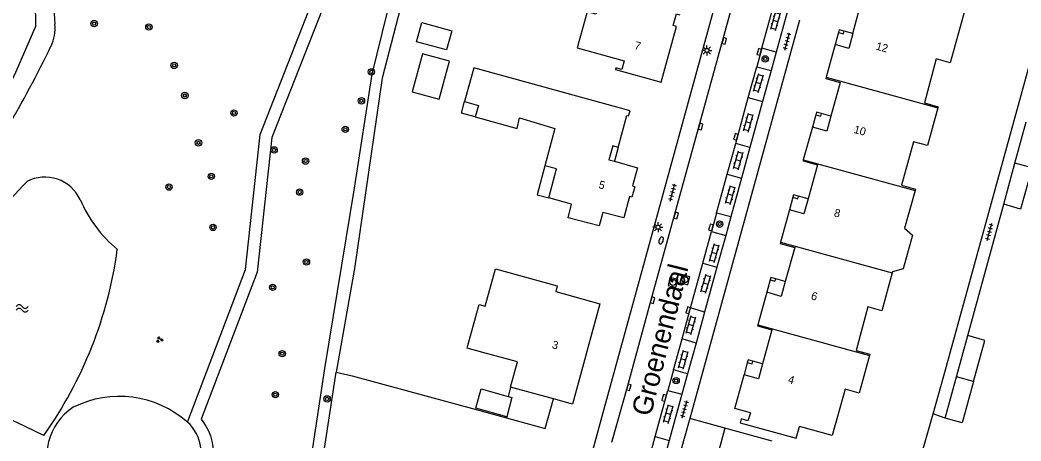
# Model space of a CAD drawing. Extents: x 136000 to 141014, y 402000 to 403500.
# Drawn here: x 138808.4 to 138933.4, y 402569 to 402621.6 of the extents above; entities that cross this region are included whole.
import ezdxf

# ---------------------------------------------------------------- set-up
doc = ezdxf.new("R2010")
doc.units = 0
for name, color, linetype in [('gg-afsc-erfafscheiding', 7, 'Continuous'), ('gg-afsc-muur', 7, 'Continuous'), ('gg-anno-huisnummerreeks BGT', 7, 'Continuous'), ('gg-anno-openbare ruimte label', 7, 'Continuous'), ('gg-bbg-bijgebouw', 7, 'Continuous'), ('gg-bbg-gedigitaliseerde bebouwing', 7, 'Continuous'), ('gg-bbg-gedigitaliseerde bijgebouw', 7, 'Continuous'), ('gg-bbg-hoofdgebouw', 7, 'Continuous'), ('gg-bbg-luifel en loopbrug', 7, 'Continuous'), ('gg-bbg-onder overbouw', 7, 'Continuous'), ('gg-bbg-overig bouwwerk', 7, 'Continuous'), ('gg-bbg-pand overbouw', 7, 'Continuous'), ('gg-bbg-pilaar onder overbouw', 7, 'Continuous'), ('gg-bbg-pilaar pand', 7, 'Continuous'), ('gg-bbg-tussenscheiding', 7, 'Continuous'), ('gg-knt-bovenkant onderkant talud', 7, 'Continuous'), ('gg-knt-verharding', 7, 'Continuous'), ('gg-knt-verharding nz', 7, 'Continuous'), ('gg-kntw-bovenkant insteek waterloop', 7, 'Continuous'), ('gg-kntw-waterlijn', 7, 'Continuous'), ('gt-grn-groengrens', 7, 'Continuous'), ('gt-symb-boom', 7, 'Continuous'), ('gt-symb-brandkraan', 7, 'Continuous'), ('gt-symb-groenvak', 7, 'Continuous'), ('gt-symb-klinker verharding', 7, 'Continuous'), ('gt-symb-kolk', 7, 'Continuous'), ('gt-symb-lichtmast', 7, 'Continuous'), ('gt-symb-rioolschacht', 7, 'Continuous'), ('gt-symb-tegel verharding', 7, 'Continuous'), ('gt-symb-watersymbool', 7, 'Continuous')]:
    doc.layers.add(name, color=color, linetype=linetype)

# ---------------------------------------------------------------- blocks, each defined once
blk = doc.blocks.new('gt0-BOOM')
at = {"layer": 'gt-symb-boom'}
for radius in [0.4, 0.2]:
    blk.add_circle((0, 0), radius, dxfattribs=at)
blk = doc.blocks.new('gt0-KOLK')
at = {"layer": 'gt-symb-kolk'}
blk.add_lwpolyline([(0, 0), (0.38, 0), (0.38, 0.4), (-0.37, 0.4), (-0.37, 0), (0, 0)], dxfattribs=at)
blk = doc.blocks.new('gt0-LMAST')
at = {"layer": 'gt-symb-lichtmast'}
for p, q in [((-0.18, 0.17), (-0.45, 0.44)), ((0, 0.25), (0, 0.62)), ((0.17, 0.17), (0.44, 0.44)), ((-0.25, 0), (-0.63, 0)), ((-0.18, -0.18), (-0.45, -0.45)), ((0, -0.25), (0, -0.63)), ((0.44, -0.45), (0.17, -0.18)), ((0.25, 0), (0.62, 0))]:
    blk.add_line(p, q, dxfattribs=at)
blk.add_circle((0, 0), 0.25, dxfattribs=at)
blk = doc.blocks.new('gt0-KL1')
at = {"layer": 'gt-symb-klinker verharding'}
for p, q in [((-1.15, 0.3), (1.15, 0.3)), ((-1, -0.3), (-1, 0.3)), ((-0.5, 0.3), (-0.5, 0.45)), ((0, -0.3), (0, 0.3)), ((0.5, 0.3), (0.5, 0.45)), ((1, -0.3), (1, 0.3)), ((-1.15, -0.3), (1.15, -0.3)), ((-0.5, -0.45), (-0.5, -0.3)), ((0.5, -0.45), (0.5, -0.3))]:
    blk.add_line(p, q, dxfattribs=at)
blk = doc.blocks.new('gt0-TEG1')
at = {"layer": 'gt-symb-tegel verharding'}
for p, q in [((-1.12, 0), (1.12, 0)), ((-0.9, -0.25), (-0.9, 0.25)), ((-0.45, -0.25), (-0.45, 0.25)), ((0, -0.25), (0, 0.25)), ((0.45, -0.25), (0.45, 0.25)), ((0.9, -0.25), (0.9, 0.25))]:
    blk.add_line(p, q, dxfattribs=at)
blk = doc.blocks.new('gt0-RS')
at = {"layer": 'gt-symb-rioolschacht'}
blk.add_lwpolyline([(-0.5, -0.5), (0.5, -0.5), (0.5, 0.5), (-0.5, 0.5)], close=True, dxfattribs=at)
blk.add_circle((0, 0), 0.375, dxfattribs=at)
blk = doc.blocks.new('gt0-BR')
at = {"layer": 'gt-symb-brandkraan'}
for centre, radius, start, end in [((-0.24, 0), 0.206, 107.5669, 252.4331), ((0.6, -2.66), 3, 106.892, 107.5669), ((0, -0.69), 0.938, 73.108, 106.892), ((-0.6, -2.66), 3, 72.4331, 73.108), ((0.24, 0), 0.206, 287.567, 72.4331), ((0.6, 2.66), 3, 252.4331, 253.108), ((0, 0.69), 0.938, 253.108, 286.8921), ((-0.6, 2.66), 3, 286.8921, 287.567)]:
    blk.add_arc(centre, radius, start, end, dxfattribs=at)
blk = doc.blocks.new('gt0-GRVAK')
at = {"layer": 'gt-symb-groenvak'}
for p, q in [((-0.11, 0.19), (-0.23, 0.24)), ((-0.18, 0.15), (0.09, 0.15)), ((-0.09, 0.21), (-0.16, 0.32)), ((-0.05, 0.21), (-0.05, 0.39)), ((0, 0.21), (0.06, 0.32)), ((0.02, 0.19), (0.13, 0.24)), ((0.26, -0.05), (0.2, 0.06)), ((0.31, -0.05), (0.31, 0.13)), ((0.35, -0.05), (0.41, 0.06)), ((-0.24, -0.23), (-0.36, -0.18)), ((-0.32, -0.26), (-0.05, -0.26)), ((-0.23, -0.21), (-0.29, -0.1)), ((-0.18, -0.2), (-0.18, -0.02)), ((-0.14, -0.21), (-0.07, -0.1)), ((-0.12, -0.23), (0, -0.18)), ((0.24, -0.07), (0.12, -0.02)), ((0.17, -0.11), (0.44, -0.11)), ((0.37, -0.07), (0.49, -0.02))]:
    blk.add_line(p, q, dxfattribs=at)
blk = doc.blocks.new('gt0-WA')
at = {"layer": 'gt-symb-watersymbool'}
for centre, start, end in [((-0.32, 0.02), 28.0725, 151.9275), ((0.43, 0.42), 208.0725, 331.9275), ((-0.32, -0.43), 28.0725, 151.9275), ((0.43, -0.03), 208.0725, 331.9275)]:
    blk.add_arc(centre, 0.425, start, end, dxfattribs=at)

msp = doc.modelspace()

# ---------------------------------------------------------------- linework, layer by layer
at = {"layer": 'gg-afsc-erfafscheiding'}
for p, q in [((138844.05, 402552.22), (138847.86, 402577.62)), ((138847.86, 402577.62), (138849.89, 402577.14)), ((138849.89, 402577.14), (138865.35, 402572.94)), ((138876.82, 402556.63), (138881.23, 402572.57))]:
    msp.add_line(p, q, dxfattribs=at)
msp.add_lwpolyline([(138869.76, 402679.27), (138863.8, 402658.15), (138859.63, 402637.5), (138853.62, 402614.33), (138850.17, 402590.55), (138847.86, 402577.62)], dxfattribs=at)
at = {"layer": 'gg-afsc-muur'}
for p, q in [((138923.75, 402577.15), (138936.12, 402622.05)), ((138929.01, 402590.42), (138931.25, 402598.59)), ((138926.75, 402582.18), (138929.01, 402590.42)), ((138922.42, 402572.4), (138923.75, 402577.15)), ((138865.35, 402572.94), (138869.13, 402571.91)), ((138923.93, 402571.88), (138922.42, 402572.4)), ((138892.03, 402571.81), (138891.27, 402569.03)), ((138896.42, 402570.61), (138892.03, 402571.81)), ((138891.27, 402569.03), (138887.28, 402555.14))]:
    msp.add_line(p, q, dxfattribs=at)
msp.add_lwpolyline([(138920.9, 402567.01), (138921.29, 402568.34), (138922.42, 402572.4)], dxfattribs=at)
at = {"layer": 'gg-bbg-bijgebouw'}
for p, q in [((138932.65, 402603.73), (138934.07, 402608.87)), ((138931.25, 402598.59), (138932.65, 402603.73)), ((138925.34, 402577.03), (138926.75, 402582.18)), ((138923.93, 402571.88), (138925.34, 402577.03)), ((138896.42, 402570.61), (138895.65, 402567.85)), ((138902.31, 402569), (138896.42, 402570.61))]:
    msp.add_line(p, q, dxfattribs=at)
for points in [[(138934.78, 402603.15), (138933.36, 402597.98), (138931.25, 402598.59)], [(138927.47, 402576.45), (138928.88, 402581.59), (138926.75, 402582.18)], [(138927.47, 402576.45), (138926.05, 402571.29), (138923.93, 402571.88)]]:
    msp.add_lwpolyline(points, dxfattribs=at)
at = {"layer": 'gg-bbg-gedigitaliseerde bebouwing'}
msp.add_lwpolyline([(138918.87, 402595.61), (138919.86, 402594.75), (138918.69, 402590.51), (138917.36, 402590.15)], dxfattribs=at)
at = {"layer": 'gg-bbg-gedigitaliseerde bijgebouw'}
for points in [[(138857.9, 402618.89), (138858.56, 402621.29), (138862.3, 402620.27), (138861.64, 402617.87), (138857.9, 402618.89)], [(138869.17, 402572.05), (138865.31, 402573.11), (138865.98, 402575.52), (138869.35, 402574.59)], [(138869.35, 402574.59), (138869.83, 402574.46), (138869.17, 402572.05)]]:
    msp.add_lwpolyline(points, dxfattribs=at)
at = {"layer": 'gg-bbg-hoofdgebouw'}
for p, q in [((138910.2, 402618.53), (138909.06, 402614.46)), ((138907.35, 402608.23), (138906.22, 402604.16)), ((138920.18, 402600.32), (138918.87, 402595.61)), ((138904.49, 402597.91), (138903.37, 402593.85)), ((138917.36, 402590.15), (138917.32, 402590.01)), ((138901.66, 402587.6), (138900.53, 402583.55)), ((138864.31, 402580.93), (138865.64, 402585.77)), ((138875, 402574.28), (138869.66, 402575.75))]:
    msp.add_line(p, q, dxfattribs=at)
for points in [[(138877.17, 402633.23), (138875.7, 402627.71), (138881.37, 402626.17), (138880.3, 402622.33), (138879.23, 402622.62), (138877.99, 402618.14), (138883.85, 402616.52), (138883.55, 402615.43), (138882.79, 402615.64), (138882.74, 402615.43), (138888.45, 402613.85), (138890.38, 402620.81), (138889.96, 402620.93), (138890.36, 402622.38), (138890.78, 402622.26)], [(138912.41, 402619.92), (138913.63, 402624.47), (138919.89, 402622.79), (138920.4, 402624.69), (138924.66, 402623.49)], [(138924.66, 402623.49), (138926.42, 402623), (138924.56, 402616.24), (138922.83, 402616.74), (138921.34, 402611.27), (138923.06, 402610.78), (138923.02, 402610.63)], [(138883.1, 402605.7), (138884.18, 402609.69), (138884.4, 402609.64), (138884.58, 402610.26), (138865.06, 402615.62), (138863.9, 402611.43)], [(138909.06, 402614.46), (138909.02, 402614.31), (138910.83, 402613.8), (138909.66, 402609.59)], [(138923.02, 402610.63), (138921.71, 402605.93), (138919.98, 402606.41), (138918.49, 402600.97), (138920.21, 402600.46), (138920.18, 402600.32)], [(138865.24, 402609.5), (138870.47, 402608.06), (138870.76, 402609.4), (138875.18, 402608.07), (138873.94, 402603.41)], [(138882.62, 402603.96), (138885.51, 402603.16), (138884.88, 402600.88), (138885.18, 402600.79), (138884.82, 402599.46), (138884.49, 402599.55), (138883.79, 402596.89), (138881.18, 402597.58), (138880.73, 402595.88), (138876.83, 402596.91), (138877.28, 402598.62), (138874.42, 402599.38)], [(138906.22, 402604.16), (138906.18, 402604.01), (138907.99, 402603.51), (138906.82, 402599.27)], [(138903.37, 402593.85), (138903.32, 402593.69), (138905.14, 402593.19), (138903.97, 402588.96)], [(138866.49, 402585.88), (138867.77, 402590.54), (138875.49, 402588.39), (138875.3, 402587.69), (138880.82, 402586.17), (138877.37, 402573.62), (138875, 402574.28)], [(138917.32, 402590.01), (138916.02, 402585.29), (138914.29, 402585.78), (138912.8, 402580.34), (138914.53, 402579.86), (138914.48, 402579.7)], [(138865.64, 402585.77), (138865.73, 402586.09), (138866.49, 402585.88)], [(138900.53, 402583.55), (138900.48, 402583.4), (138902.3, 402582.89), (138901.13, 402578.65)], [(138866.2, 402580.07), (138864.22, 402580.61), (138864.31, 402580.93)], [(138869.66, 402575.75), (138870.51, 402578.89), (138866.2, 402580.07)], [(138914.48, 402579.7), (138913.18, 402574.98), (138911.44, 402575.48), (138909.84, 402569.69), (138905.73, 402570.84)], [(138899.61, 402572.54), (138897.65, 402573.09), (138898.82, 402577.28)], [(138899.61, 402572.54), (138899.3, 402571.54), (138898.45, 402571.8), (138898.32, 402571.3), (138905.32, 402569.38), (138905.73, 402570.84)]]:
    msp.add_lwpolyline(points, dxfattribs=at)
at = {"layer": 'gg-bbg-luifel en loopbrug'}
for p, q in [((138869.66, 402575.75), (138869.35, 402574.59)), ((138873.98, 402570.57), (138875, 402574.28)), ((138869.17, 402572.05), (138869.13, 402571.91)), ((138869.13, 402571.91), (138873.98, 402570.57))]:
    msp.add_line(p, q, dxfattribs=at)
at = {"layer": 'gg-bbg-onder overbouw'}
for points in [[(138912.41, 402619.92), (138911.91, 402618.06), (138910.2, 402618.53)], [(138863.9, 402611.43), (138865.64, 402610.95), (138865.24, 402609.5)], [(138909.66, 402609.59), (138909.15, 402607.73), (138907.35, 402608.23)], [(138883.1, 402605.7), (138882.41, 402605.88), (138881.93, 402604.14), (138882.62, 402603.96)], [(138874.42, 402599.38), (138875.39, 402603.03), (138873.94, 402603.41)], [(138906.82, 402599.27), (138906.3, 402597.4), (138904.49, 402597.91)], [(138903.97, 402588.96), (138903.46, 402587.09), (138901.66, 402587.6)], [(138901.13, 402578.65), (138900.62, 402576.78), (138898.82, 402577.28)]]:
    msp.add_lwpolyline(points, dxfattribs=at)
at = {"layer": 'gg-bbg-overig bouwwerk'}
msp.add_lwpolyline([(138857.36, 402612.64), (138860.74, 402611.71), (138862.03, 402616.46), (138858.65, 402617.38), (138857.36, 402612.64)], dxfattribs=at)
at = {"layer": 'gg-bbg-pand overbouw'}
for p, q in [((138910.62, 402620.06), (138910.2, 402618.53)), ((138912.41, 402619.92), (138911.33, 402620.21)), ((138907.78, 402609.78), (138907.35, 402608.23)), ((138909.66, 402609.59), (138908.48, 402609.92)), ((138883.1, 402605.7), (138882.62, 402603.96)), ((138906.82, 402599.27), (138905.61, 402599.6)), ((138904.92, 402599.46), (138904.49, 402597.91)), ((138902.07, 402589.15), (138901.66, 402587.6)), ((138903.97, 402588.96), (138902.77, 402589.29)), ((138899.22, 402578.84), (138898.82, 402577.28)), ((138901.13, 402578.65), (138899.93, 402578.99))]:
    msp.add_line(p, q, dxfattribs=at)
for points in [[(138865.24, 402609.5), (138863.51, 402609.97), (138863.9, 402611.43)], [(138873.94, 402603.41), (138872.97, 402599.76), (138874.42, 402599.38)]]:
    msp.add_lwpolyline(points, dxfattribs=at)
at = {"layer": 'gg-bbg-pilaar onder overbouw'}
for points in [[(138910.62, 402620.06), (138911.24, 402619.89), (138911.33, 402620.21)], [(138907.78, 402609.78), (138908.39, 402609.61), (138908.48, 402609.92)], [(138904.92, 402599.46), (138905.53, 402599.29), (138905.61, 402599.6)], [(138902.07, 402589.15), (138902.68, 402588.98), (138902.77, 402589.29)], [(138899.22, 402578.84), (138899.84, 402578.67), (138899.93, 402578.99)]]:
    msp.add_lwpolyline(points, dxfattribs=at)
at = {"layer": 'gg-bbg-pilaar pand'}
for points in [[(138911.33, 402620.21), (138910.71, 402620.38), (138910.62, 402620.06)], [(138908.48, 402609.92), (138907.86, 402610.09), (138907.78, 402609.78)], [(138905.61, 402599.6), (138905, 402599.77), (138904.92, 402599.46)], [(138902.77, 402589.29), (138902.15, 402589.46), (138902.07, 402589.15)], [(138899.93, 402578.99), (138899.31, 402579.16), (138899.22, 402578.84)]]:
    msp.add_lwpolyline(points, dxfattribs=at)
at = {"layer": 'gg-bbg-tussenscheiding'}
for p, q in [((138909.06, 402614.46), (138923.02, 402610.63)), ((138906.22, 402604.16), (138920.18, 402600.32)), ((138934.78, 402603.15), (138932.65, 402603.73)), ((138903.37, 402593.85), (138917.32, 402590.01)), ((138900.53, 402583.55), (138914.48, 402579.7)), ((138927.47, 402576.45), (138925.34, 402577.03))]:
    msp.add_line(p, q, dxfattribs=at)
at = {"layer": 'gg-knt-bovenkant onderkant talud'}
for centre, radius, start, end in [((138820.78, 402561.71), 12.88, 48.6742, 116.5032), ((138818.99, 402567.15), 7.26, 122.9594, 209.0803), ((138825.99, 402567.63), 5, 6.1225, 48.6605)]:
    msp.add_arc(centre, radius, start, end, dxfattribs=at)
at = {"layer": 'gg-knt-verharding'}
for p, q in [((138881.23, 402572.57), (138896.42, 402627.95)), ((138905.73, 402621.61), (138892.03, 402571.81)), ((138901.04, 402618.1), (138900.4, 402615.78)), ((138902.83, 402617.6), (138901.04, 402618.1)), ((138902.83, 402617.6), (138902.19, 402615.29)), ((138900.4, 402615.78), (138902.19, 402615.29)), ((138902.19, 402615.29), (138901.13, 402611.45)), ((138901.13, 402611.45), (138899.55, 402605.7)), ((138899.55, 402605.7), (138898.49, 402601.85)), ((138898.49, 402601.85), (138897.15, 402597.01)), ((138895.38, 402597.49), (138894.75, 402595.2)), ((138897.15, 402597.01), (138895.38, 402597.49)), ((138897.15, 402597.01), (138896.52, 402594.71)), ((138894.75, 402595.2), (138896.52, 402594.71)), ((138896.52, 402594.71), (138895.43, 402590.73)), ((138895.43, 402590.73), (138893.88, 402585.12)), ((138893.88, 402585.12), (138892.82, 402581.26)), ((138892.82, 402581.26), (138891.76, 402577.42)), ((138890, 402577.9), (138889.3, 402575.34)), ((138891.76, 402577.42), (138890, 402577.9)), ((138891.76, 402577.42), (138891.06, 402574.85)), ((138889.3, 402575.34), (138891.06, 402574.85)), ((138891.06, 402574.85), (138889.46, 402569.06)), ((138889.46, 402569.06), (138884.65, 402551.61))]:
    msp.add_line(p, q, dxfattribs=at)
for points in [[(138882.32, 402568.88), (138884.24, 402575.78), (138887.2, 402586.67), (138890.15, 402597.23), (138898.23, 402626.7)], [(138903.34, 402626.47), (138905.13, 402625.97), (138902.83, 402617.6)]]:
    msp.add_lwpolyline(points, dxfattribs=at)
at = {"layer": 'gg-knt-verharding nz'}
for p, q in [((138901.04, 402618.1), (138903.34, 402626.47)), ((138899.35, 402611.94), (138900.4, 402615.78)), ((138897.77, 402606.18), (138899.35, 402611.94)), ((138899.35, 402611.94), (138901.13, 402611.45)), ((138896.72, 402602.35), (138897.77, 402606.18)), ((138899.55, 402605.7), (138897.77, 402606.18)), ((138895.38, 402597.49), (138896.72, 402602.35)), ((138896.72, 402602.35), (138898.49, 402601.85)), ((138893.66, 402591.22), (138894.75, 402595.2)), ((138892.13, 402585.64), (138893.66, 402591.22)), ((138893.66, 402591.22), (138895.43, 402590.73)), ((138891.07, 402581.78), (138892.13, 402585.64)), ((138893.88, 402585.12), (138892.13, 402585.64)), ((138890, 402577.9), (138891.07, 402581.78)), ((138892.82, 402581.26), (138891.07, 402581.78)), ((138887.71, 402569.57), (138889.3, 402575.34)), ((138882.9, 402552.05), (138887.71, 402569.57)), ((138887.71, 402569.57), (138889.46, 402569.06))]:
    msp.add_line(p, q, dxfattribs=at)
at = {"layer": 'gg-kntw-bovenkant insteek waterloop'}
for centre, radius, start, end in [((138829.72, 402622.96), 17.09, 150.68, 186.3416), ((138807.77, 402620.52), 4.99, 334.0392, 6.3722), ((138672.48, 402686.34), 155.44, 325.4117, 334.0543), ((138868.79, 402543.89), 82.8, 135.9695, 144.1767), ((138811.5, 402597.15), 4.84, 24.8678, 117.6473), ((138831.28, 402605.81), 16.75, 203.2559, 230.1247), ((138768.73, 402600.01), 52.29, 324.5855, 352.2391), ((138748.53, 402443.27), 141.19, 63.5795, 71.6366)]:
    msp.add_arc(centre, radius, start, end, dxfattribs=at)
at = {"layer": 'gg-kntw-waterlijn'}
msp.add_lwpolyline([(138827.01, 402716.77), (138823.7, 402705.63), (138814.82, 402685.21), (138812.03, 402675.02), (138810.49, 402663.06), (138810.52, 402656.35), (138810.98, 402648.92), (138813.02, 402641.59), (138813.63, 402636.57), (138813.42, 402633.24), (138810.22, 402627.01), (138810.33, 402620.78), (138807.69, 402614.76), (138802.13, 402604.46), (138796.37, 402596.2), (138787.06, 402587.54), (138784.53, 402580.84), (138782.3, 402573.64)], dxfattribs=at)
at = {"layer": 'gt-grn-groengrens'}
for points in [[(138865.4, 402704.17), (138864.93, 402702.74), (138830.99, 402713.89), (138830.62, 402713.27), (138830.53, 402713.14), (138830.26, 402712.65), (138830.07, 402712.19), (138863.96, 402696.29), (138863.17, 402689.51), (138860.16, 402677.25), (138853.02, 402656.59), (138848.95, 402643.23), (138851.52, 402635.75), (138848.45, 402628.85), (138839.83, 402606.95), (138838.02, 402590.1), (138831.02, 402571.73)], [(138829.29, 402571.38), (138836.55, 402590.45), (138838.36, 402607.31), (138847.06, 402629.43), (138849.91, 402635.82), (138847.37, 402643.2), (138851.59, 402657.05), (138858.72, 402677.68), (138861.69, 402689.78), (138862.35, 402695.39), (138828.61, 402711.22)], [(138831.02, 402571.73), (138831.24, 402571.46), (138831.61, 402570.89), (138831.92, 402570.29), (138832.17, 402569.65), (138832.35, 402568.99), (138832.45, 402568.34), (138832.6, 402566.25), (138832.56, 402562.9), (138832.16, 402559.55), (138831.68, 402557.4), (138842.85, 402554.12), (138846.46, 402578.07), (138850.16, 402600.6), (138852.36, 402614.86), (138858, 402637.76), (138862.71, 402659.89), (138868.57, 402680.88)]]:
    msp.add_lwpolyline(points, dxfattribs=at)

# ---------------------------------------------------------------- block references
at = {"layer": 'gt-symb-boom'}
for p in [(138817.65, 402621.16), (138824.48, 402620.74), (138901.46, 402616.75), (138852.26, 402615.13), (138828.97, 402612.18), (138851.03, 402611.51), (138835.11, 402609.99), (138849.01, 402607.95), (138830.68, 402606.27), (138840.12, 402605.38), (138844.05, 402603.99), (138832.28, 402602.08), (138826.99, 402600.74), (138843.31, 402600.11), (138832.49, 402595.7), (138895.77, 402596.12), (138844.16, 402591.38), (138839.94, 402588.22), (138841.14, 402579.93), (138890.33, 402576.55), (138840.27, 402574.81), (138846.74, 402574.28)]:
    msp.add_blockref('gt0-BOOM', p, dxfattribs=at)
at = {"layer": 'gt-symb-boom', "rotation": 180}
msp.add_blockref('gt0-BOOM', (138827.64, 402615.94), dxfattribs=at)
at = {"layer": 'gt-symb-brandkraan', "rotation": 70.49642676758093}
msp.add_blockref('gt0-BR', (138888.46, 402594.08), dxfattribs=at)
at = {"layer": 'gt-symb-groenvak'}
msp.add_blockref('gt0-GRVAK', (138825.8, 402581.68), dxfattribs=at)
at = {"layer": 'gt-symb-klinker verharding'}
for p, rotation in [((138902.76, 402621.47), 73.79481462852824), ((138900.62, 402613.73), 73.79481463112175), ((138899.35, 402608.8), 73.79481462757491), ((138898.1, 402604.07), 73.79481462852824), ((138897.11, 402599.75), 73.79481462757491), ((138895.1, 402592.5), 73.79481462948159), ((138894.04, 402588.66), 73.7948146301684), ((138892.19, 402583.5), 73.79481462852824), ((138891.23, 402579.18), 73.79481462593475), ((138889.36, 402572.4), 73.7948146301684)]:
    msp.add_blockref('gt0-KL1', p, dxfattribs=dict(at, rotation=rotation))
at = {"layer": 'gt-symb-kolk'}
for p, rotation in [((138896.16, 402619.06), -105.48118592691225), ((138900.52, 402617.68), -105.55172489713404), ((138893.2, 402608.36), -105.30032444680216), ((138897.61, 402607.07), -105.55172489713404), ((138890.15, 402597.23), -105.6621063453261), ((138894.49, 402595.76), -105.55172489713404), ((138887.2, 402586.67), -105.18978716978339), ((138891.65, 402585.41), -105.55172489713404), ((138884.24, 402575.78), -105.55172489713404), ((138888.64, 402574.45), -105.55172489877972)]:
    msp.add_blockref('gt0-KOLK', p, dxfattribs=dict(at, rotation=rotation))
at = {"layer": 'gt-symb-lichtmast'}
for p in [(138894.17, 402617.81), (138888.07, 402595.72)]:
    msp.add_blockref('gt0-LMAST', p, dxfattribs=at)
at = {"layer": 'gt-symb-rioolschacht'}
for p, rotation in [((138891.43, 402589.16), -105.7172524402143), ((138889.93, 402588.83), -103.77214543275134)]:
    msp.add_blockref('gt0-RS', p, dxfattribs=dict(at, rotation=rotation))
at = {"layer": 'gt-symb-tegel verharding'}
for p, rotation in [((138904.19, 402618.94), 74.62927456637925), ((138889.88, 402600.07), 74.68454880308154), ((138929.47, 402595.13), 74.69967555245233), ((138891.4, 402572.99), 74.62927456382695)]:
    msp.add_blockref('gt0-TEG1', p, dxfattribs=dict(at, rotation=rotation))
at = {"layer": 'gt-symb-watersymbool'}
msp.add_blockref('gt0-WA', (138808.6, 402585.59), dxfattribs=at)

# ---------------------------------------------------------------- texts
at = {"layer": 'gg-anno-huisnummerreeks BGT'}
for s, rotation, p in [('7', 344.5, (138885.05, 402618.01)), ('12', 345, (138915.21, 402617.92)), ('10', 344.6, (138912.44, 402607.52)), ('5', 344.5, (138880.58, 402600.62)), ('8', 344.6, (138909.97, 402597.11)), ('6', 344.6, (138907.11, 402586.73)), ('3', 344.6, (138874.75, 402580.63)), ('4', 344.6, (138904.23, 402576.29))]:
    msp.add_text(s, height=1, rotation=rotation, dxfattribs=at).set_placement(p)
at = {"layer": 'gg-anno-openbare ruimte label'}
msp.add_text('Groenendaal', height=2.5, rotation=75.8, dxfattribs=at).set_placement((138887.15, 402571.98))

doc.saveas('drawing.dxf')
